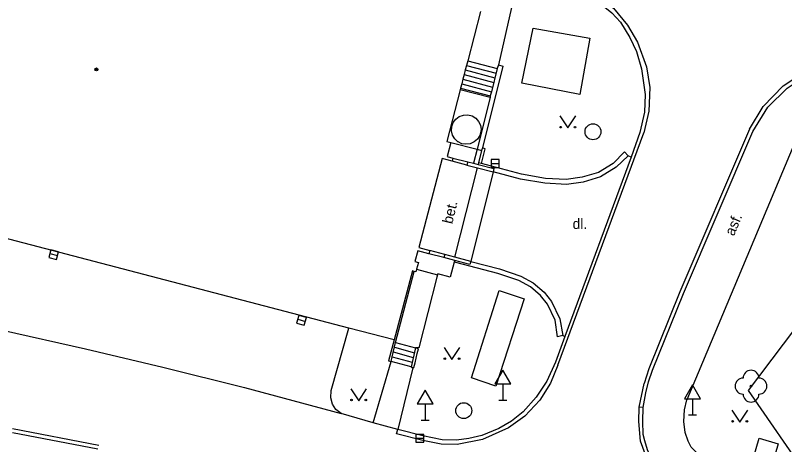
# Model space of a CAD drawing. Extents: x -595546 to -593986, y -1160845 to -1159202.
# Drawn here: x -594249.79 to -594201.46, y -1159440.25 to -1159413.29 of the extents above; entities that cross this region are included whole.
import ezdxf

# ---------------------------------------------------------------- set-up
doc = ezdxf.new("R2010")
doc.units = 0
for name, color, linetype in [('Level 22', 7, 'Continuous'), ('Level 27', 7, 'Continuous'), ('Level 34', 7, 'Continuous'), ('Level 36', 7, 'Continuous'), ('Level 39', 7, 'Continuous'), ('Specificka linie pasportu komunikaci', 7, 'Continuous'), ('TM - budovy zdene_ betonove - NP', 7, 'Continuous'), ('TM - budovy zdene_ betonove - VP', 7, 'Continuous'), ('TM - chodniky - VP', 7, 'Continuous'), ('TM - horni hrana svahu', 7, 'Continuous'), ('TM - komunikace - VP', 7, 'Continuous'), ('TM - popis povrchu', 7, 'Continuous'), ('TM - rozhrani ploch obecne - NP', 7, 'Continuous'), ('TM - rozhrani ploch obecne - VP', 7, 'Continuous'), ('TM - schody - VP', 7, 'Continuous')]:
    doc.layers.add(name, color=color, linetype=linetype)

msp = doc.modelspace()

# ---------------------------------------------------------------- linework, layer by layer
at = {"layer": 'Level 22'}
msp.add_circle((-594203.57, -1159436.58), 0.05, dxfattribs=at)
for centre, start, end in [((-594203.57, -1159436.08), 0, 180), ((-594204.07, -1159436.58), 90, 270), ((-594203.07, -1159436.58), 270, 90), ((-594203.57, -1159437.08), 180, 0)]:
    msp.add_arc(centre, 0.5, start, end, dxfattribs=at)
at = {"layer": 'Level 27'}
for p, q in [((-594219.9, -1159422.59), (-594219.4, -1159422.59)), ((-594219.9, -1159422.59), (-594219.4, -1159422.59)), ((-594247.632, -1159428.256), (-594247.148, -1159428.384)), ((-594232.05, -1159432.381), (-594231.57, -1159432.519)), ((-594224.62, -1159439.86), (-594224.12, -1159439.86)), ((-594224.62, -1159439.86), (-594224.12, -1159439.86))]:
    msp.add_line(p, q, dxfattribs=at)
for points in [[(-594219.9, -1159422.84), (-594219.4, -1159422.84), (-594219.4, -1159422.34), (-594219.9, -1159422.34)], [(-594219.9, -1159422.84), (-594219.4, -1159422.84), (-594219.4, -1159422.34), (-594219.9, -1159422.34)], [(-594247.696, -1159428.497), (-594247.213, -1159428.626), (-594247.084, -1159428.143), (-594247.567, -1159428.014)], [(-594232.119, -1159432.621), (-594231.639, -1159432.759), (-594231.501, -1159432.279), (-594231.981, -1159432.141)], [(-594224.62, -1159440.11), (-594224.12, -1159440.11), (-594224.12, -1159439.61), (-594224.62, -1159439.61)], [(-594224.62, -1159440.11), (-594224.12, -1159440.11), (-594224.12, -1159439.61), (-594224.62, -1159439.61)]]:
    msp.add_lwpolyline(points, close=True, dxfattribs=at)
for centre in [(-594213.5, -1159420.6), (-594213.5, -1159420.6), (-594221.62, -1159438.12), (-594221.62, -1159438.12)]:
    msp.add_circle(centre, 0.5, dxfattribs=at)
at = {"layer": 'Level 34'}
for p, q in [((-594219.17, -1159436.442), (-594219.17, -1159437.46)), ((-594219.42, -1159437.46), (-594218.92, -1159437.46)), ((-594207.25, -1159437.372), (-594207.25, -1159438.39)), ((-594224.04, -1159437.702), (-594224.04, -1159438.72)), ((-594207.5, -1159438.39), (-594207, -1159438.39)), ((-594224.29, -1159438.72), (-594223.79, -1159438.72))]:
    msp.add_line(p, q, dxfattribs=at)
for points in [[(-594219.67, -1159436.442), (-594218.67, -1159436.442), (-594219.17, -1159435.576)], [(-594207.75, -1159437.372), (-594206.75, -1159437.372), (-594207.25, -1159436.506)], [(-594224.54, -1159437.702), (-594223.54, -1159437.702), (-594224.04, -1159436.836)]]:
    msp.add_lwpolyline(points, close=True, dxfattribs=at)
at = {"layer": 'Level 36'}
for points in [[(-594215.58, -1159419.61), (-594215.08, -1159420.36), (-594214.58, -1159419.61)], [(-594222.86, -1159434.16), (-594222.36, -1159434.91), (-594221.86, -1159434.16)], [(-594228.72, -1159436.75), (-594228.22, -1159437.5), (-594227.72, -1159436.75)], [(-594204.78, -1159438.09), (-594204.28, -1159438.84), (-594203.78, -1159438.09)]]:
    msp.add_lwpolyline(points, dxfattribs=at)
for centre in [(-594215.53, -1159420.31), (-594214.631, -1159420.31), (-594222.81, -1159434.86), (-594221.911, -1159434.86), (-594228.67, -1159437.45), (-594227.771, -1159437.45), (-594204.73, -1159438.79), (-594203.831, -1159438.79)]:
    msp.add_circle(centre, 0.05, dxfattribs=at)
at = {"layer": 'Level 39'}
for radius in [0.09, 0.0398]:
    msp.add_circle((-594244.7, -1159416.68), radius, dxfattribs=at)
at = {"layer": 'Specificka linie pasportu komunikaci'}
for points in [[(-594221.75, -1159417.59), (-594219.88, -1159418.09)], [(-594222.12, -1159419.8), (-594221.9, -1159419.64), (-594221.64, -1159419.55), (-594221.37, -1159419.54), (-594221.1, -1159419.6), (-594220.87, -1159419.74), (-594220.69, -1159419.95), (-594220.57, -1159420.19), (-594220.53, -1159420.46), (-594220.54, -1159420.57), (-594220.61, -1159420.84), (-594220.76, -1159421.07), (-594220.96, -1159421.24), (-594221.21, -1159421.36), (-594221.48, -1159421.39), (-594221.75, -1159421.35), (-594221.966, -1159421.242), (-594221.99, -1159421.23), (-594222.19, -1159421.04), (-594222.33, -1159420.81), (-594222.39, -1159420.54), (-594222.37, -1159420.27), (-594222.28, -1159420.01), (-594222.12, -1159419.8)], [(-594220.51, -1159422.6), (-594220.28, -1159421.67), (-594220.45, -1159421.62)], [(-594221.42, -1159422.69), (-594222.35, -1159422.45)], [(-594222.81, -1159428.31), (-594223.76, -1159428.06)], [(-594224.93, -1159435.36), (-594224.76, -1159435.41), (-594224.68, -1159435.12), (-594224.61, -1159434.83), (-594224.54, -1159434.54), (-594224.46, -1159434.23), (-594224.65, -1159434.18)]]:
    msp.add_lwpolyline(points, dxfattribs=at)
at = {"layer": 'TM - budovy zdene_ betonove - NP'}
for points in [[(-594222.19, -1159428.48), (-594220.76, -1159422.87)], [(-594220.76, -1159422.87), (-594219.78, -1159423.12)], [(-594221.17, -1159428.75), (-594222.19, -1159428.48)]]:
    msp.add_lwpolyline(points, dxfattribs=at)
at = {"layer": 'TM - budovy zdene_ betonove - VP'}
for points in [[(-594220.56, -1159413.04), (-594221.37, -1159416.14)], [(-594221.37, -1159416.14), (-594221.45, -1159416.43), (-594221.53, -1159416.72), (-594221.6, -1159417.01), (-594221.68, -1159417.3), (-594221.75, -1159417.59)], [(-594221.75, -1159417.59), (-594221.82, -1159417.86)], [(-594221.85, -1159417.96), (-594222.69, -1159421.22)], [(-594221.82, -1159417.86), (-594221.85, -1159417.96)], [(-594222.69, -1159421.22), (-594222.44, -1159421.28)], [(-594222.44, -1159421.28), (-594222.66, -1159422.15)], [(-594222.66, -1159422.15), (-594222.3, -1159422.25)], [(-594222.3, -1159422.25), (-594221.37, -1159422.48)], [(-594221.37, -1159422.48), (-594221, -1159422.58)], [(-594221, -1159422.58), (-594220.72, -1159422.65)], [(-594220.72, -1159422.65), (-594219.73, -1159422.91)], [(-594219.78, -1159423.12), (-594221.17, -1159428.75)], [(-594219.73, -1159422.91), (-594219.78, -1159423.12)], [(-594228.83, -1159432.93), (-594255.51, -1159425.96)], [(-594224.51, -1159428.08), (-594224.69, -1159428.76)], [(-594223.82, -1159428.26), (-594224.51, -1159428.08)], [(-594222.87, -1159428.51), (-594223.82, -1159428.26)], [(-594224.69, -1159428.76), (-594224.47, -1159428.82)], [(-594224.47, -1159428.82), (-594224.58, -1159429.23)], [(-594222.19, -1159428.69), (-594222.87, -1159428.51)], [(-594221.23, -1159428.95), (-594222.19, -1159428.69)], [(-594221.17, -1159428.75), (-594221.23, -1159428.95)], [(-594224.84, -1159429.34), (-594226, -1159433.67)], [(-594224.73, -1159429.37), (-594224.84, -1159429.34)], [(-594224.63, -1159429.4), (-594224.73, -1159429.37)], [(-594224.58, -1159429.23), (-594224.63, -1159429.4)], [(-594226, -1159433.67), (-594228.83, -1159432.93)]]:
    msp.add_lwpolyline(points, dxfattribs=at)
at = {"layer": 'TM - chodniky - VP'}
for points in [[(-594216.45, -1159410.97), (-594217.71, -1159411.47), (-594218.52, -1159412.33), (-594219.43, -1159416.4)], [(-594219.43, -1159416.4), (-594219.52, -1159416.63)], [(-594219.52, -1159416.63), (-594219.88, -1159418.09)], [(-594219.88, -1159418.09), (-594219.95, -1159418.35)], [(-594219.97, -1159418.45), (-594220.78, -1159421.7)], [(-594219.95, -1159418.35), (-594219.97, -1159418.45)], [(-594220.78, -1159421.7), (-594221, -1159422.58)], [(-594200.89, -1159421.43), (-594207.61, -1159437.45)], [(-594222.22, -1159428.79), (-594222.47, -1159429.73), (-594223.25, -1159429.52), (-594223.27, -1159429.58)], [(-594222.19, -1159428.69), (-594222.22, -1159428.79)], [(-594225.91, -1159433.85), (-594224.73, -1159429.37)], [(-594223.31, -1159429.73), (-594224.45, -1159434.17), (-594224.65, -1159434.18)], [(-594223.27, -1159429.58), (-594223.31, -1159429.73)], [(-594226.19, -1159435.04), (-594226.12, -1159434.73), (-594225.91, -1159433.85)], [(-594224.65, -1159434.18), (-594224.93, -1159435.36)], [(-594227.31, -1159438.88), (-594226.19, -1159435.04)], [(-594224.93, -1159435.36), (-594224.81, -1159435.43), (-594225.76, -1159439.31)], [(-594206.64, -1159441.13), (-594207.34, -1159440.42), (-594207.52, -1159440.03), (-594207.7, -1159439.49), (-594207.8, -1159438.81), (-594207.76, -1159438.08), (-594207.61, -1159437.45)]]:
    msp.add_lwpolyline(points, dxfattribs=at)
at = {"layer": 'TM - horni hrana svahu'}
msp.add_lwpolyline([(-594170.3, -1159453.67), (-594174.12, -1159453.58), (-594199.93, -1159442.34), (-594203.73, -1159436.85), (-594191.12, -1159420.16)], dxfattribs=at)
at = {"layer": 'TM - komunikace - VP'}
for points in [[(-594215.04, -1159411.36), (-594213.53, -1159412.12), (-594212.31, -1159413.14), (-594211.78, -1159413.72), (-594211.18, -1159414.67), (-594210.76, -1159415.55), (-594210.45, -1159416.64), (-594210.23, -1159418.25), (-594210.27, -1159419.36), (-594210.56, -1159420.64)], [(-594203.46, -1159420.58), (-594202.52, -1159419.06), (-594201.31, -1159417.86), (-594199.92, -1159416.95), (-594199.19, -1159416.62), (-594197.71, -1159416.17), (-594196.27, -1159416.03), (-594194.74, -1159416.16), (-594193.45, -1159416.51)], [(-594210.56, -1159420.64), (-594211.1, -1159422.19)], [(-594209.76, -1159435.58), (-594207.82, -1159430.76), (-594203.46, -1159420.58)], [(-594211.29, -1159422.11), (-594212.05, -1159422.83), (-594213.03, -1159423.43), (-594214.11, -1159423.76), (-594215.17, -1159423.91), (-594216.53, -1159423.83), (-594218.06, -1159423.57), (-594219.78, -1159423.12)], [(-594211.1, -1159422.19), (-594211.29, -1159422.11)], [(-594221.17, -1159428.75), (-594219.38, -1159429.21), (-594218.04, -1159429.67), (-594217.25, -1159430.09), (-594216.57, -1159430.67), (-594216.1, -1159431.27), (-594215.59, -1159432.35), (-594215.4, -1159433.4)], [(-594229.33, -1159438.3), (-594229.66, -1159438.04), (-594229.86, -1159437.72), (-594229.97, -1159437.32), (-594229.95, -1159436.86), (-594228.83, -1159432.93)], [(-594215.27, -1159433.47), (-594215.86, -1159435.08)], [(-594215.4, -1159433.4), (-594215.27, -1159433.47)], [(-594215.86, -1159435.08), (-594216.41, -1159436.26), (-594217.06, -1159437.28), (-594217.89, -1159438.2), (-594218.61, -1159438.79), (-594219.41, -1159439.25), (-594220.49, -1159439.69), (-594221.3, -1159439.87), (-594222.07, -1159439.98), (-594222.97, -1159439.96), (-594224.18, -1159439.71)], [(-594210.34, -1159437.93), (-594210.18, -1159437), (-594210.01, -1159436.31), (-594209.76, -1159435.58)], [(-594209.7, -1159441.43), (-594209.85, -1159441.13), (-594210.08, -1159440.59), (-594210.25, -1159440.02), (-594210.34, -1159439.61), (-594210.37, -1159438.79), (-594210.34, -1159437.93)], [(-594227.31, -1159438.88), (-594229.33, -1159438.3)], [(-594225.76, -1159439.31), (-594227.31, -1159438.88)], [(-594249.97, -1159439.5), (-594244.6, -1159440.52)], [(-594224.18, -1159439.71), (-594225.76, -1159439.31)]]:
    msp.add_lwpolyline(points, dxfattribs=at)
at = {"layer": 'TM - rozhrani ploch obecne - NP'}
for points in [[(-594217.26, -1159414.09), (-594213.69, -1159414.72), (-594214.32, -1159418.27), (-594217.98, -1159417.54), (-594217.26, -1159414.09)], [(-594221.13, -1159436.07), (-594219.4, -1159430.58), (-594217.83, -1159431.09), (-594219.6, -1159436.58), (-594221.13, -1159436.07)]]:
    msp.add_lwpolyline(points, dxfattribs=at)
at = {"layer": 'TM - rozhrani ploch obecne - VP'}
for points in [[(-594214.93, -1159411.13), (-594213.31, -1159411.95), (-594212.22, -1159412.83), (-594211.33, -1159413.9), (-594210.7, -1159414.97), (-594210.13, -1159416.52), (-594209.93, -1159417.83), (-594209.99, -1159419.31), (-594210.3, -1159420.67)], [(-594203.67, -1159420.44), (-594202.8, -1159419.01), (-594201.55, -1159417.72), (-594200.03, -1159416.71), (-594199.3, -1159416.38), (-594198, -1159415.96), (-594196.27, -1159415.77), (-594194.76, -1159415.87), (-594193.34, -1159416.28), (-594193.17, -1159416.34)], [(-594221.37, -1159416.14), (-594219.52, -1159416.63)], [(-594219.43, -1159416.4), (-594219.16, -1159416.48), (-594220.45, -1159421.62)], [(-594219.97, -1159418.45), (-594221.85, -1159417.96)], [(-594221.82, -1159417.86), (-594219.95, -1159418.35)], [(-594215.71, -1159435.26), (-594210.3, -1159420.67)], [(-594203.67, -1159420.44), (-594208.05, -1159430.66), (-594209.99, -1159435.49), (-594210.28, -1159436.41)], [(-594222.44, -1159421.28), (-594220.78, -1159421.7)], [(-594220.78, -1159421.7), (-594220.5, -1159421.77)], [(-594220.45, -1159421.62), (-594220.5, -1159421.77)], [(-594220.5, -1159421.77), (-594220.69, -1159422.55)], [(-594211.29, -1159422.11), (-594211.51, -1159421.87), (-594212.24, -1159422.59), (-594213.16, -1159423.16), (-594214.18, -1159423.46), (-594215.18, -1159423.61), (-594216.49, -1159423.53), (-594218, -1159423.27), (-594220.51, -1159422.6)], [(-594211.1, -1159422.19), (-594215.27, -1159433.47)], [(-594222.97, -1159422.29), (-594224.45, -1159427.88)], [(-594222.35, -1159422.45), (-594222.97, -1159422.29)], [(-594222.3, -1159422.25), (-594222.35, -1159422.45)], [(-594221.37, -1159422.48), (-594221.42, -1159422.69)], [(-594220.69, -1159422.55), (-594220.72, -1159422.65)], [(-594220.51, -1159422.6), (-594220.69, -1159422.55)], [(-594221.42, -1159422.69), (-594220.76, -1159422.87)], [(-594224.45, -1159427.88), (-594223.76, -1159428.06)], [(-594223.76, -1159428.06), (-594223.82, -1159428.26)], [(-594222.81, -1159428.31), (-594222.87, -1159428.51)], [(-594222.19, -1159428.48), (-594222.81, -1159428.31)], [(-594215.4, -1159433.4), (-594215.72, -1159433.48), (-594215.88, -1159432.44), (-594216.35, -1159431.43), (-594216.79, -1159430.88), (-594217.42, -1159430.34), (-594218.16, -1159429.95), (-594219.47, -1159429.5), (-594222.11, -1159428.82), (-594222.22, -1159428.79)], [(-594224.58, -1159429.23), (-594223.27, -1159429.58)], [(-594257.56, -1159431.65), (-594250.6, -1159433.07), (-594245.39, -1159434.23), (-594240.52, -1159435.38), (-594235.39, -1159436.66), (-594229.33, -1159438.3)], [(-594226, -1159433.67), (-594226.35, -1159435), (-594226.19, -1159435.04)], [(-594225.91, -1159433.85), (-594224.65, -1159434.18)], [(-594224.93, -1159435.36), (-594226.19, -1159435.04)], [(-594215.71, -1159435.26), (-594216.17, -1159436.4), (-594216.84, -1159437.46), (-594217.79, -1159438.46), (-594218.8, -1159439.2), (-594220.44, -1159439.94), (-594222.03, -1159440.24), (-594223.04, -1159440.22), (-594224.2, -1159439.99), (-594225.84, -1159439.58), (-594225.76, -1159439.31)], [(-594210.59, -1159437.9), (-594210.28, -1159436.41)], [(-594209.67, -1159441.97), (-594209.76, -1159441.81), (-594210.14, -1159441.07), (-594210.51, -1159440.03), (-594210.61, -1159438.81), (-594210.59, -1159437.9)], [(-594210.34, -1159437.93), (-594210.59, -1159437.9)], [(-594249.98, -1159439.25), (-594244.54, -1159440.28)], [(-594203.05, -1159439.85), (-594201.86, -1159440.2), (-594202.29, -1159441.65), (-594203.48, -1159441.3), (-594203.05, -1159439.85)]]:
    msp.add_lwpolyline(points, dxfattribs=at)
at = {"layer": 'TM - schody - VP'}
for points in [[(-594221.53, -1159416.72), (-594219.66, -1159417.21)], [(-594221.53, -1159416.72), (-594219.66, -1159417.21)], [(-594221.45, -1159416.43), (-594219.59, -1159416.92)], [(-594221.68, -1159417.3), (-594219.81, -1159417.79)], [(-594221.68, -1159417.3), (-594219.81, -1159417.79)], [(-594221.6, -1159417.01), (-594219.73, -1159417.5)], [(-594221.6, -1159417.01), (-594219.73, -1159417.5)], [(-594221.75, -1159417.59), (-594219.88, -1159418.09)], [(-594221.75, -1159417.59), (-594219.88, -1159418.09)], [(-594225.98, -1159434.13), (-594224.72, -1159434.48)], [(-594226.12, -1159434.73), (-594224.86, -1159435.07)], [(-594226.05, -1159434.43), (-594224.79, -1159434.78)]]:
    msp.add_lwpolyline(points, dxfattribs=at)

# ---------------------------------------------------------------- texts
at = {"layer": 'TM - popis povrchu'}
for s, rotation, p in [('bet.', 76.58, (-594222.34, -1159426.43)), ('asf.', 67, (-594204.65, -1159427.19))]:
    msp.add_text(s, height=0.65, rotation=rotation, dxfattribs=at).set_placement(p)
msp.add_text('dl.', height=0.65, dxfattribs=at).set_placement((-594214.78, -1159426.71))

doc.saveas('drawing.dxf')
